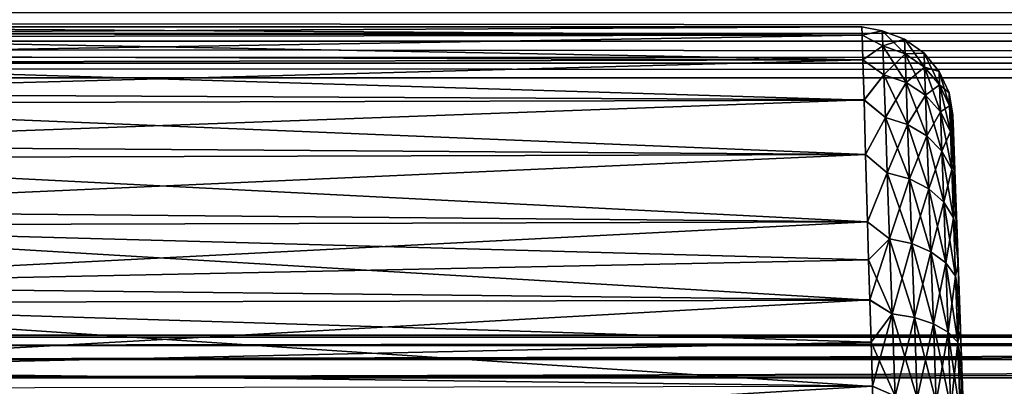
# Model space of a CAD drawing. Header units: millimetres. Extents: x -43.6 to 43.6, y -43.6 to 43.6.
# Tile 303 of 350: x -7.6 to -4.9, y 36 to 37. Entities that reach past the tile are written whole.
import ezdxf

# ---------------------------------------------------------------- set-up
doc = ezdxf.new("R2010")
doc.units = ezdxf.units.MM
doc.header["$LTSCALE"] = 65.185185
for name, color, linetype in [('112', 7, 'CONTINUOUS'), ('196', 7, 'CONTINUOUS'), ('305', 7, 'CONTINUOUS'), ('358', 7, 'CONTINUOUS'), ('42', 7, 'CONTINUOUS'), ('46', 7, 'CONTINUOUS'), ('59', 7, 'CONTINUOUS'), ('79', 7, 'CONTINUOUS')]:
    doc.layers.add(name, color=color, linetype=linetype)

msp = doc.modelspace()

# ---------------------------------------------------------------- linework, layer by layer
at = {"layer": '112', "linetype": 'CONTINUOUS'}
for points in [[(-5.0789, 36.7587, -12.9786), (-5.0787, 36.7534, -12.8633), (-5.009, 34.7587, -14.2285), (-5.0789, 36.7587, -12.9786)], [(-5.0787, 36.7534, -13.0939), (-5.0789, 36.7587, -12.9786), (-5.009, 34.7587, -14.2285), (-5.0787, 36.7534, -13.0939)], [(-5.0787, 36.7534, -12.8633), (-5.0781, 36.7375, -12.749), (-5.009, 34.7587, -14.2285), (-5.0787, 36.7534, -12.8633)], [(-5.0781, 36.7374, -13.2082), (-5.0787, 36.7534, -13.0939), (-5.009, 34.7587, -14.2285), (-5.0781, 36.7374, -13.2082)], [(-5.0781, 36.7375, -12.749), (-5.0772, 36.7111, -12.6366), (-5.009, 34.7587, -14.2285), (-5.0781, 36.7375, -12.749)], [(-5.0772, 36.711, -13.3206), (-5.0781, 36.7374, -13.2082), (-5.009, 34.7587, -14.2285), (-5.0772, 36.711, -13.3206)], [(-5.0772, 36.7111, -12.6366), (-5.0759, 36.6744, -12.5271), (-5.009, 34.7587, -14.2285), (-5.0772, 36.7111, -12.6366)], [(-5.0759, 36.6743, -13.43), (-5.0772, 36.711, -13.3206), (-5.009, 34.7587, -14.2285), (-5.0759, 36.6743, -13.43)], [(-5.0759, 36.6744, -12.5271), (-5.0743, 36.6278, -12.4215), (-5.009, 34.7587, -14.2285), (-5.0759, 36.6744, -12.5271)], [(-5.0743, 36.6277, -13.5356), (-5.0759, 36.6743, -13.43), (-5.009, 34.7587, -14.2285), (-5.0743, 36.6277, -13.5356)], [(-5.0743, 36.6278, -12.4215), (-5.0723, 36.5716, -12.3207), (-5.009, 34.7587, -14.2285), (-5.0743, 36.6278, -12.4215)], [(-5.0723, 36.5715, -13.6365), (-5.0743, 36.6277, -13.5356), (-5.009, 34.7587, -14.2285), (-5.0723, 36.5715, -13.6365)], [(-5.0723, 36.5716, -12.3207), (-5.0701, 36.5064, -12.2254), (-5.009, 34.7587, -14.2285), (-5.0723, 36.5716, -12.3207)], [(-5.0701, 36.5063, -13.7317), (-5.0723, 36.5715, -13.6365), (-5.009, 34.7587, -14.2285), (-5.0701, 36.5063, -13.7317)], [(-5.0701, 36.5064, -12.2254), (-5.0675, 36.4326, -12.1366), (-5.009, 34.7587, -14.2285), (-5.0701, 36.5064, -12.2254)], [(-5.0675, 36.4326, -13.8206), (-5.0701, 36.5063, -13.7317), (-5.009, 34.7587, -14.2285), (-5.0675, 36.4326, -13.8206)], [(-5.0675, 36.4326, -12.1366), (-5.0646, 36.351, -12.0549), (-5.009, 34.7587, -14.2285), (-5.0675, 36.4326, -12.1366)], [(-5.0646, 36.3509, -13.9022), (-5.0675, 36.4326, -13.8206), (-5.009, 34.7587, -14.2285), (-5.0646, 36.3509, -13.9022)], [(-5.0646, 36.351, -12.0549), (-5.0615, 36.2622, -11.9811), (-5.009, 34.7587, -14.2285), (-5.0646, 36.351, -12.0549)], [(-5.0615, 36.2621, -13.976), (-5.0646, 36.3509, -13.9022), (-5.009, 34.7587, -14.2285), (-5.0615, 36.2621, -13.976)], [(-5.0615, 36.2622, -11.9811), (-5.0582, 36.1669, -11.9159), (-5.009, 34.7587, -14.2285), (-5.0615, 36.2622, -11.9811)], [(-5.0582, 36.1669, -14.0412), (-5.0615, 36.2621, -13.976), (-5.009, 34.7587, -14.2285), (-5.0582, 36.1669, -14.0412)], [(-5.0582, 36.1669, -11.9159), (-5.0547, 36.0661, -11.8597), (-5.009, 34.7587, -14.2285), (-5.0582, 36.1669, -11.9159)], [(-5.0547, 36.066, -14.0974), (-5.0582, 36.1669, -14.0412), (-5.009, 34.7587, -14.2285), (-5.0547, 36.066, -14.0974)], [(-5.0547, 36.0661, -11.8597), (-5.051, 35.9604, -11.813), (-5.009, 34.7587, -14.2285), (-5.0547, 36.0661, -11.8597)], [(-5.051, 35.9604, -14.1441), (-5.0547, 36.066, -14.0974), (-5.009, 34.7587, -14.2285), (-5.051, 35.9604, -14.1441)]]:
    msp.add_3dface(points, dxfattribs=at)
at = {"layer": '196', "linetype": 'CONTINUOUS'}
for points in [[(-5.3281, 36.9772, -13.239), (-5.3287, 37, -12.9786), (-5.2726, 36.9886, -13.1017), (-5.3281, 36.9772, -13.239)], [(-5.3287, 37, -12.9786), (-5.3281, 36.9772, -12.7182), (-5.2726, 36.9886, -12.8553), (-5.3287, 37, -12.9786)], [(-5.3287, 37, -12.9786), (-5.2726, 36.9886, -12.8553), (-5.2726, 36.9886, -13.1017), (-5.3287, 37, -12.9786)], [(-5.3281, 36.9772, -13.239), (-5.2726, 36.9886, -13.1017), (-5.2711, 36.948, -13.3448), (-5.3281, 36.9772, -13.239)], [(-5.3281, 36.9772, -12.7182), (-5.2711, 36.948, -12.6122), (-5.2726, 36.9886, -12.8553), (-5.3281, 36.9772, -12.7182)], [(-5.2114, 36.9658, -12.8574), (-5.2114, 36.9658, -13.0997), (-5.2726, 36.9886, -12.8553), (-5.2114, 36.9658, -12.8574)], [(-5.2711, 36.948, -12.6122), (-5.2114, 36.9658, -12.8574), (-5.2726, 36.9886, -12.8553), (-5.2711, 36.948, -12.6122)], [(-5.2114, 36.9658, -13.0997), (-5.21, 36.9259, -13.3387), (-5.2726, 36.9886, -13.1017), (-5.2114, 36.9658, -13.0997)], [(-5.2726, 36.9886, -12.8553), (-5.2114, 36.9658, -13.0997), (-5.2726, 36.9886, -13.1017), (-5.2726, 36.9886, -12.8553)], [(-5.2726, 36.9886, -13.1017), (-5.21, 36.9259, -13.3387), (-5.2711, 36.948, -13.3448), (-5.2726, 36.9886, -13.1017)], [(-5.3261, 36.9096, -13.4915), (-5.3281, 36.9772, -13.239), (-5.2711, 36.948, -13.3448), (-5.3261, 36.9096, -13.4915)], [(-5.3281, 36.9772, -12.7182), (-5.3261, 36.9096, -12.4657), (-5.2711, 36.948, -12.6122), (-5.3281, 36.9772, -12.7182)], [(-5.21, 36.9259, -12.6184), (-5.2114, 36.9658, -12.8574), (-5.2711, 36.948, -12.6122), (-5.21, 36.9259, -12.6184)], [(-5.1581, 36.9281, -12.8607), (-5.1581, 36.9281, -13.0964), (-5.2114, 36.9658, -12.8574), (-5.1581, 36.9281, -12.8607)], [(-5.21, 36.9259, -12.6184), (-5.1581, 36.9281, -12.8607), (-5.2114, 36.9658, -12.8574), (-5.21, 36.9259, -12.6184)], [(-5.1581, 36.9281, -13.0964), (-5.1568, 36.8892, -13.3289), (-5.2114, 36.9658, -13.0997), (-5.1581, 36.9281, -13.0964)], [(-5.2114, 36.9658, -12.8574), (-5.1581, 36.9281, -13.0964), (-5.2114, 36.9658, -13.0997), (-5.2114, 36.9658, -12.8574)], [(-5.2114, 36.9658, -13.0997), (-5.1568, 36.8892, -13.3289), (-5.21, 36.9259, -13.3387), (-5.2114, 36.9658, -13.0997)], [(-5.3261, 36.9096, -13.4915), (-5.2711, 36.948, -13.3448), (-5.2684, 36.868, -13.5779), (-5.3261, 36.9096, -13.4915)], [(-5.3261, 36.9096, -12.4657), (-5.2684, 36.868, -12.3792), (-5.2711, 36.948, -12.6122), (-5.3261, 36.9096, -12.4657)], [(-5.2684, 36.868, -12.3792), (-5.21, 36.9259, -12.6184), (-5.2711, 36.948, -12.6122), (-5.2684, 36.868, -12.3792)], [(-5.21, 36.9259, -13.3387), (-5.2072, 36.8472, -13.5678), (-5.2711, 36.948, -13.3448), (-5.21, 36.9259, -13.3387)], [(-5.2711, 36.948, -13.3448), (-5.2072, 36.8472, -13.5678), (-5.2684, 36.868, -13.5779), (-5.2711, 36.948, -13.3448)], [(-5.2072, 36.8472, -12.3892), (-5.21, 36.9259, -12.6184), (-5.2684, 36.868, -12.3792), (-5.2072, 36.8472, -12.3892)], [(-5.1568, 36.8892, -12.6281), (-5.1581, 36.9281, -12.8607), (-5.21, 36.9259, -12.6184), (-5.1568, 36.8892, -12.6281)], [(-5.2072, 36.8472, -12.3892), (-5.1568, 36.8892, -12.6281), (-5.21, 36.9259, -12.6184), (-5.2072, 36.8472, -12.3892)], [(-5.1568, 36.8892, -13.3289), (-5.1541, 36.8127, -13.5519), (-5.21, 36.9259, -13.3387), (-5.1568, 36.8892, -13.3289)], [(-5.21, 36.9259, -13.3387), (-5.1541, 36.8127, -13.5519), (-5.2072, 36.8472, -13.5678), (-5.21, 36.9259, -13.3387)], [(-5.1166, 36.8778, -12.8649), (-5.1166, 36.8778, -13.0921), (-5.1581, 36.9281, -12.8607), (-5.1166, 36.8778, -12.8649)], [(-5.1568, 36.8892, -12.6281), (-5.1166, 36.8778, -12.8649), (-5.1581, 36.9281, -12.8607), (-5.1568, 36.8892, -12.6281)], [(-5.1166, 36.8778, -13.0921), (-5.1153, 36.8404, -13.3162), (-5.1581, 36.9281, -13.0964), (-5.1166, 36.8778, -13.0921)], [(-5.1581, 36.9281, -12.8607), (-5.1166, 36.8778, -13.0921), (-5.1581, 36.9281, -13.0964), (-5.1581, 36.9281, -12.8607)], [(-5.1581, 36.9281, -13.0964), (-5.1153, 36.8404, -13.3162), (-5.1568, 36.8892, -13.3289), (-5.1581, 36.9281, -13.0964)], [(-5.3229, 36.7991, -13.7284), (-5.3261, 36.9096, -13.4915), (-5.2684, 36.868, -13.5779), (-5.3229, 36.7991, -13.7284)], [(-5.3261, 36.9096, -12.4657), (-5.3229, 36.7992, -12.2288), (-5.2684, 36.868, -12.3792), (-5.3261, 36.9096, -12.4657)], [(-5.1541, 36.8127, -12.4052), (-5.1568, 36.8892, -12.6281), (-5.2072, 36.8472, -12.3892), (-5.1541, 36.8127, -12.4052)], [(-5.1153, 36.8404, -12.6409), (-5.1166, 36.8778, -12.8649), (-5.1568, 36.8892, -12.6281), (-5.1153, 36.8404, -12.6409)], [(-5.1541, 36.8127, -12.4052), (-5.1153, 36.8404, -12.6409), (-5.1568, 36.8892, -12.6281), (-5.1541, 36.8127, -12.4052)], [(-5.1153, 36.8404, -13.3162), (-5.1127, 36.7667, -13.531), (-5.1568, 36.8892, -13.3289), (-5.1153, 36.8404, -13.3162)], [(-5.1568, 36.8892, -13.3289), (-5.1127, 36.7667, -13.531), (-5.1541, 36.8127, -13.5519), (-5.1568, 36.8892, -13.3289)], [(-5.0895, 36.8186, -12.8699), (-5.0895, 36.8186, -13.0871), (-5.1166, 36.8778, -12.8649), (-5.0895, 36.8186, -12.8699)], [(-5.1153, 36.8404, -12.6409), (-5.0895, 36.8186, -12.8699), (-5.1166, 36.8778, -12.8649), (-5.1153, 36.8404, -12.6409)], [(-5.0895, 36.8186, -13.0871), (-5.0882, 36.7828, -13.3014), (-5.1166, 36.8778, -13.0921), (-5.0895, 36.8186, -13.0871)], [(-5.1166, 36.8778, -12.8649), (-5.0895, 36.8186, -13.0871), (-5.1166, 36.8778, -13.0921), (-5.1166, 36.8778, -12.8649)], [(-5.1166, 36.8778, -13.0921), (-5.0882, 36.7828, -13.3014), (-5.1153, 36.8404, -13.3162), (-5.1166, 36.8778, -13.0921)], [(-5.3229, 36.7991, -13.7284), (-5.2684, 36.868, -13.5779), (-5.2643, 36.7507, -13.7945), (-5.3229, 36.7991, -13.7284)], [(-5.3229, 36.7992, -12.2288), (-5.2643, 36.7507, -12.1625), (-5.2684, 36.868, -12.3792), (-5.3229, 36.7992, -12.2288)], [(-5.2643, 36.7507, -12.1625), (-5.2072, 36.8472, -12.3892), (-5.2684, 36.868, -12.3792), (-5.2643, 36.7507, -12.1625)], [(-5.2072, 36.8472, -13.5678), (-5.2032, 36.7319, -13.7809), (-5.2684, 36.868, -13.5779), (-5.2072, 36.8472, -13.5678)], [(-5.2684, 36.868, -13.5779), (-5.2032, 36.7319, -13.7809), (-5.2643, 36.7507, -13.7945), (-5.2684, 36.868, -13.5779)], [(-5.2032, 36.7319, -12.1762), (-5.2072, 36.8472, -12.3892), (-5.2643, 36.7507, -12.1625), (-5.2032, 36.7319, -12.1762)], [(-5.2032, 36.7319, -12.1762), (-5.1541, 36.8127, -12.4052), (-5.2072, 36.8472, -12.3892), (-5.2032, 36.7319, -12.1762)], [(-5.1541, 36.8127, -13.5519), (-5.1502, 36.7005, -13.7591), (-5.2072, 36.8472, -13.5678), (-5.1541, 36.8127, -13.5519)], [(-5.2072, 36.8472, -13.5678), (-5.1502, 36.7005, -13.7591), (-5.2032, 36.7319, -13.7809), (-5.2072, 36.8472, -13.5678)], [(-5.1127, 36.7667, -12.426), (-5.1153, 36.8404, -12.6409), (-5.1541, 36.8127, -12.4052), (-5.1127, 36.7667, -12.426)], [(-5.0882, 36.7828, -12.6557), (-5.0895, 36.8186, -12.8699), (-5.1153, 36.8404, -12.6409), (-5.0882, 36.7828, -12.6557)], [(-5.1127, 36.7667, -12.426), (-5.0882, 36.7828, -12.6557), (-5.1153, 36.8404, -12.6409), (-5.1127, 36.7667, -12.426)], [(-5.0882, 36.7828, -13.3014), (-5.0858, 36.7123, -13.5068), (-5.1153, 36.8404, -13.3162), (-5.0882, 36.7828, -13.3014)], [(-5.1153, 36.8404, -13.3162), (-5.0858, 36.7123, -13.5068), (-5.1127, 36.7667, -13.531), (-5.1153, 36.8404, -13.3162)], [(-5.0787, 36.7534, -12.8633), (-5.0789, 36.7587, -12.9786), (-5.0895, 36.8186, -12.8699), (-5.0787, 36.7534, -12.8633)], [(-5.0882, 36.7828, -12.6557), (-5.0787, 36.7534, -12.8633), (-5.0895, 36.8186, -12.8699), (-5.0882, 36.7828, -12.6557)], [(-5.0789, 36.7587, -12.9786), (-5.0787, 36.7534, -13.0939), (-5.0895, 36.8186, -13.0871), (-5.0789, 36.7587, -12.9786)], [(-5.0895, 36.8186, -12.8699), (-5.0789, 36.7587, -12.9786), (-5.0895, 36.8186, -13.0871), (-5.0895, 36.8186, -12.8699)], [(-5.0787, 36.7534, -13.0939), (-5.0781, 36.7374, -13.2082), (-5.0895, 36.8186, -13.0871), (-5.0787, 36.7534, -13.0939)], [(-5.0895, 36.8186, -13.0871), (-5.0781, 36.7374, -13.2082), (-5.0882, 36.7828, -13.3014), (-5.0895, 36.8186, -13.0871)], [(-5.3229, 36.7992, -12.2288), (-5.3185, 36.6492, -12.0146), (-5.2643, 36.7507, -12.1625), (-5.3229, 36.7992, -12.2288)], [(-5.3185, 36.6492, -13.9426), (-5.3229, 36.7991, -13.7284), (-5.2643, 36.7507, -13.7945), (-5.3185, 36.6492, -13.9426)], [(-5.1502, 36.7005, -12.1979), (-5.1541, 36.8127, -12.4052), (-5.2032, 36.7319, -12.1762), (-5.1502, 36.7005, -12.1979)], [(-5.1502, 36.7005, -12.1979), (-5.1127, 36.7667, -12.426), (-5.1541, 36.8127, -12.4052), (-5.1502, 36.7005, -12.1979)], [(-5.1127, 36.7667, -13.531), (-5.1089, 36.6585, -13.7308), (-5.1541, 36.8127, -13.5519), (-5.1127, 36.7667, -13.531)], [(-5.1541, 36.8127, -13.5519), (-5.1089, 36.6585, -13.7308), (-5.1502, 36.7005, -13.7591), (-5.1541, 36.8127, -13.5519)], [(-5.1089, 36.6585, -12.2263), (-5.1127, 36.7667, -12.426), (-5.1502, 36.7005, -12.1979), (-5.1089, 36.6585, -12.2263)], [(-5.0858, 36.7123, -12.4503), (-5.0882, 36.7828, -12.6557), (-5.1127, 36.7667, -12.426), (-5.0858, 36.7123, -12.4503)], [(-5.1089, 36.6585, -12.2263), (-5.0858, 36.7123, -12.4503), (-5.1127, 36.7667, -12.426), (-5.1089, 36.6585, -12.2263)], [(-5.0858, 36.7123, -13.5068), (-5.0822, 36.6089, -13.6978), (-5.1127, 36.7667, -13.531), (-5.0858, 36.7123, -13.5068)], [(-5.1127, 36.7667, -13.531), (-5.0822, 36.6089, -13.6978), (-5.1089, 36.6585, -13.7308), (-5.1127, 36.7667, -13.531)], [(-5.0772, 36.7111, -12.6366), (-5.0781, 36.7375, -12.749), (-5.0882, 36.7828, -12.6557), (-5.0772, 36.7111, -12.6366)], [(-5.0858, 36.7123, -12.4503), (-5.0772, 36.7111, -12.6366), (-5.0882, 36.7828, -12.6557), (-5.0858, 36.7123, -12.4503)], [(-5.0781, 36.7375, -12.749), (-5.0787, 36.7534, -12.8633), (-5.0882, 36.7828, -12.6557), (-5.0781, 36.7375, -12.749)], [(-5.0781, 36.7374, -13.2082), (-5.0772, 36.711, -13.3206), (-5.0882, 36.7828, -13.3014), (-5.0781, 36.7374, -13.2082)], [(-5.0772, 36.711, -13.3206), (-5.0759, 36.6743, -13.43), (-5.0882, 36.7828, -13.3014), (-5.0772, 36.711, -13.3206)], [(-5.0882, 36.7828, -13.3014), (-5.0759, 36.6743, -13.43), (-5.0858, 36.7123, -13.5068), (-5.0882, 36.7828, -13.3014)], [(-5.3185, 36.6492, -13.9426), (-5.2643, 36.7507, -13.7945), (-5.259, 36.5993, -13.9889), (-5.3185, 36.6492, -13.9426)], [(-5.3185, 36.6492, -12.0146), (-5.259, 36.5993, -11.9681), (-5.2643, 36.7507, -12.1625), (-5.3185, 36.6492, -12.0146)], [(-5.259, 36.5993, -11.9681), (-5.2032, 36.7319, -12.1762), (-5.2643, 36.7507, -12.1625), (-5.259, 36.5993, -11.9681)], [(-5.2032, 36.7319, -13.7809), (-5.198, 36.5831, -13.972), (-5.2643, 36.7507, -13.7945), (-5.2032, 36.7319, -13.7809)], [(-5.2643, 36.7507, -13.7945), (-5.198, 36.5831, -13.972), (-5.259, 36.5993, -13.9889), (-5.2643, 36.7507, -13.7945)], [(-5.198, 36.5831, -11.985), (-5.2032, 36.7319, -12.1762), (-5.259, 36.5993, -11.9681), (-5.198, 36.5831, -11.985)], [(-5.198, 36.5831, -11.985), (-5.1502, 36.7005, -12.1979), (-5.2032, 36.7319, -12.1762), (-5.198, 36.5831, -11.985)], [(-5.1502, 36.7005, -13.7591), (-5.1451, 36.5557, -13.9451), (-5.2032, 36.7319, -13.7809), (-5.1502, 36.7005, -13.7591)], [(-5.2032, 36.7319, -13.7809), (-5.1451, 36.5557, -13.9451), (-5.198, 36.5831, -13.972), (-5.2032, 36.7319, -13.7809)], [(-5.0822, 36.6089, -12.2593), (-5.0858, 36.7123, -12.4503), (-5.1089, 36.6585, -12.2263), (-5.0822, 36.6089, -12.2593)], [(-5.0743, 36.6278, -12.4215), (-5.0759, 36.6744, -12.5271), (-5.0858, 36.7123, -12.4503), (-5.0743, 36.6278, -12.4215)], [(-5.0822, 36.6089, -12.2593), (-5.0743, 36.6278, -12.4215), (-5.0858, 36.7123, -12.4503), (-5.0822, 36.6089, -12.2593)], [(-5.0759, 36.6744, -12.5271), (-5.0772, 36.7111, -12.6366), (-5.0858, 36.7123, -12.4503), (-5.0759, 36.6744, -12.5271)], [(-5.0759, 36.6743, -13.43), (-5.0743, 36.6277, -13.5356), (-5.0858, 36.7123, -13.5068), (-5.0759, 36.6743, -13.43)], [(-5.0743, 36.6277, -13.5356), (-5.0723, 36.5715, -13.6365), (-5.0858, 36.7123, -13.5068), (-5.0743, 36.6277, -13.5356)], [(-5.0858, 36.7123, -13.5068), (-5.0723, 36.5715, -13.6365), (-5.0822, 36.6089, -13.6978), (-5.0858, 36.7123, -13.5068)], [(-5.1451, 36.5557, -12.012), (-5.1502, 36.7005, -12.1979), (-5.198, 36.5831, -11.985), (-5.1451, 36.5557, -12.012)], [(-5.1451, 36.5557, -12.012), (-5.1089, 36.6585, -12.2263), (-5.1502, 36.7005, -12.1979), (-5.1451, 36.5557, -12.012)], [(-5.1089, 36.6585, -13.7308), (-5.1041, 36.519, -13.91), (-5.1502, 36.7005, -13.7591), (-5.1089, 36.6585, -13.7308)], [(-5.1502, 36.7005, -13.7591), (-5.1041, 36.519, -13.91), (-5.1451, 36.5557, -13.9451), (-5.1502, 36.7005, -13.7591)], [(-5.1041, 36.519, -12.0471), (-5.1089, 36.6585, -12.2263), (-5.1451, 36.5557, -12.012), (-5.1041, 36.519, -12.0471)], [(-5.1041, 36.519, -12.0471), (-5.0822, 36.6089, -12.2593), (-5.1089, 36.6585, -12.2263), (-5.1041, 36.519, -12.0471)], [(-5.0822, 36.6089, -13.6978), (-5.0775, 36.4755, -13.8691), (-5.1089, 36.6585, -13.7308), (-5.0822, 36.6089, -13.6978)], [(-5.1089, 36.6585, -13.7308), (-5.0775, 36.4755, -13.8691), (-5.1041, 36.519, -13.91), (-5.1089, 36.6585, -13.7308)], [(-5.3131, 36.4643, -14.1275), (-5.3185, 36.6492, -13.9426), (-5.259, 36.5993, -13.9889), (-5.3131, 36.4643, -14.1275)], [(-5.3185, 36.6492, -12.0146), (-5.3131, 36.4644, -11.8296), (-5.259, 36.5993, -11.9681), (-5.3185, 36.6492, -12.0146)], [(-5.0775, 36.4755, -12.088), (-5.0822, 36.6089, -12.2593), (-5.1041, 36.519, -12.0471), (-5.0775, 36.4755, -12.088)], [(-5.0723, 36.5716, -12.3207), (-5.0743, 36.6278, -12.4215), (-5.0822, 36.6089, -12.2593), (-5.0723, 36.5716, -12.3207)], [(-5.0701, 36.5064, -12.2254), (-5.0723, 36.5716, -12.3207), (-5.0822, 36.6089, -12.2593), (-5.0701, 36.5064, -12.2254)], [(-5.0775, 36.4755, -12.088), (-5.0701, 36.5064, -12.2254), (-5.0822, 36.6089, -12.2593), (-5.0775, 36.4755, -12.088)], [(-5.0723, 36.5715, -13.6365), (-5.0701, 36.5063, -13.7317), (-5.0822, 36.6089, -13.6978), (-5.0723, 36.5715, -13.6365)], [(-5.0701, 36.5063, -13.7317), (-5.0675, 36.4326, -13.8206), (-5.0822, 36.6089, -13.6978), (-5.0701, 36.5063, -13.7317)], [(-5.0822, 36.6089, -13.6978), (-5.0675, 36.4326, -13.8206), (-5.0775, 36.4755, -13.8691), (-5.0822, 36.6089, -13.6978)], [(-5.3131, 36.4643, -14.1275), (-5.259, 36.5993, -13.9889), (-5.2526, 36.4181, -14.1557), (-5.3131, 36.4643, -14.1275)], [(-5.3131, 36.4644, -11.8296), (-5.2526, 36.4181, -11.8013), (-5.259, 36.5993, -11.9681), (-5.3131, 36.4644, -11.8296)], [(-5.2526, 36.4181, -11.8013), (-5.198, 36.5831, -11.985), (-5.259, 36.5993, -11.9681), (-5.2526, 36.4181, -11.8013)], [(-5.198, 36.5831, -13.972), (-5.1918, 36.4049, -14.136), (-5.259, 36.5993, -13.9889), (-5.198, 36.5831, -13.972)], [(-5.259, 36.5993, -13.9889), (-5.1918, 36.4049, -14.136), (-5.2526, 36.4181, -14.1557), (-5.259, 36.5993, -13.9889)], [(-5.1918, 36.4049, -11.821), (-5.198, 36.5831, -11.985), (-5.2526, 36.4181, -11.8013), (-5.1918, 36.4049, -11.821)], [(-5.1918, 36.4049, -11.821), (-5.1451, 36.5557, -12.012), (-5.198, 36.5831, -11.985), (-5.1918, 36.4049, -11.821)], [(-5.1451, 36.5557, -13.9451), (-5.1391, 36.3823, -14.1047), (-5.198, 36.5831, -13.972), (-5.1451, 36.5557, -13.9451)], [(-5.198, 36.5831, -13.972), (-5.1391, 36.3823, -14.1047), (-5.1918, 36.4049, -14.136), (-5.198, 36.5831, -13.972)], [(-5.1391, 36.3823, -11.8524), (-5.1451, 36.5557, -12.012), (-5.1918, 36.4049, -11.821), (-5.1391, 36.3823, -11.8524)], [(-5.1391, 36.3823, -11.8524), (-5.1041, 36.519, -12.0471), (-5.1451, 36.5557, -12.012), (-5.1391, 36.3823, -11.8524)], [(-5.1041, 36.519, -13.91), (-5.0982, 36.3519, -14.0638), (-5.1451, 36.5557, -13.9451), (-5.1041, 36.519, -13.91)], [(-5.1451, 36.5557, -13.9451), (-5.0982, 36.3519, -14.0638), (-5.1391, 36.3823, -14.1047), (-5.1451, 36.5557, -13.9451)], [(-5.0982, 36.3519, -11.8933), (-5.1041, 36.519, -12.0471), (-5.1391, 36.3823, -11.8524), (-5.0982, 36.3519, -11.8933)], [(-5.0982, 36.3519, -11.8933), (-5.0775, 36.4755, -12.088), (-5.1041, 36.519, -12.0471), (-5.0982, 36.3519, -11.8933)], [(-5.0775, 36.4755, -13.8691), (-5.0719, 36.3158, -14.0161), (-5.1041, 36.519, -13.91), (-5.0775, 36.4755, -13.8691)], [(-5.1041, 36.519, -13.91), (-5.0719, 36.3158, -14.0161), (-5.0982, 36.3519, -14.0638), (-5.1041, 36.519, -13.91)], [(-5.0675, 36.4326, -12.1366), (-5.0701, 36.5064, -12.2254), (-5.0775, 36.4755, -12.088), (-5.0675, 36.4326, -12.1366)], [(-5.0719, 36.3158, -11.9409), (-5.0775, 36.4755, -12.088), (-5.0982, 36.3519, -11.8933), (-5.0719, 36.3158, -11.9409)], [(-5.0646, 36.351, -12.0549), (-5.0675, 36.4326, -12.1366), (-5.0775, 36.4755, -12.088), (-5.0646, 36.351, -12.0549)], [(-5.0719, 36.3158, -11.9409), (-5.0646, 36.351, -12.0549), (-5.0775, 36.4755, -12.088), (-5.0719, 36.3158, -11.9409)], [(-5.0675, 36.4326, -13.8206), (-5.0646, 36.3509, -13.9022), (-5.0775, 36.4755, -13.8691), (-5.0675, 36.4326, -13.8206)], [(-5.0775, 36.4755, -13.8691), (-5.0646, 36.3509, -13.9022), (-5.0719, 36.3158, -14.0161), (-5.0775, 36.4755, -13.8691)], [(-5.3131, 36.4644, -11.8296), (-5.3101, 36.3606, -11.7499), (-5.2526, 36.4181, -11.8013), (-5.3131, 36.4644, -11.8296)], [(-5.3101, 36.3605, -14.2072), (-5.3131, 36.4643, -14.1275), (-5.2526, 36.4181, -14.1557), (-5.3101, 36.3605, -14.2072)], [(-5.3101, 36.3605, -14.2072), (-5.2526, 36.4181, -14.1557), (-5.2454, 36.2119, -14.2904), (-5.3101, 36.3605, -14.2072)], [(-5.3101, 36.3606, -11.7499), (-5.3069, 36.2502, -11.6796), (-5.2526, 36.4181, -11.8013), (-5.3101, 36.3606, -11.7499)], [(-5.3069, 36.2502, -11.6796), (-5.2454, 36.2119, -11.6666), (-5.2526, 36.4181, -11.8013), (-5.3069, 36.2502, -11.6796)], [(-5.2454, 36.2119, -11.6666), (-5.1918, 36.4049, -11.821), (-5.2526, 36.4181, -11.8013), (-5.2454, 36.2119, -11.6666)], [(-5.1918, 36.4049, -14.136), (-5.1847, 36.2021, -14.2685), (-5.2526, 36.4181, -14.1557), (-5.1918, 36.4049, -14.136)], [(-5.2526, 36.4181, -14.1557), (-5.1847, 36.2021, -14.2685), (-5.2454, 36.2119, -14.2904), (-5.2526, 36.4181, -14.1557)], [(-5.1847, 36.2021, -11.6886), (-5.1918, 36.4049, -11.821), (-5.2454, 36.2119, -11.6666), (-5.1847, 36.2021, -11.6886)], [(-5.1847, 36.2021, -11.6886), (-5.1391, 36.3823, -11.8524), (-5.1918, 36.4049, -11.821), (-5.1847, 36.2021, -11.6886)], [(-5.1391, 36.3823, -14.1047), (-5.1322, 36.1851, -14.2335), (-5.1918, 36.4049, -14.136), (-5.1391, 36.3823, -14.1047)], [(-5.1918, 36.4049, -14.136), (-5.1322, 36.1851, -14.2335), (-5.1847, 36.2021, -14.2685), (-5.1918, 36.4049, -14.136)], [(-5.3069, 36.2501, -14.2775), (-5.3101, 36.3605, -14.2072), (-5.2454, 36.2119, -14.2904), (-5.3069, 36.2501, -14.2775)], [(-5.1322, 36.1851, -11.7235), (-5.1391, 36.3823, -11.8524), (-5.1847, 36.2021, -11.6886), (-5.1322, 36.1851, -11.7235)], [(-5.1322, 36.1851, -11.7235), (-5.0982, 36.3519, -11.8933), (-5.1391, 36.3823, -11.8524), (-5.1322, 36.1851, -11.7235)], [(-5.0982, 36.3519, -14.0638), (-5.0916, 36.1618, -14.1879), (-5.1391, 36.3823, -14.1047), (-5.0982, 36.3519, -14.0638)], [(-5.1391, 36.3823, -14.1047), (-5.0916, 36.1618, -14.1879), (-5.1322, 36.1851, -14.2335), (-5.1391, 36.3823, -14.1047)], [(-5.0916, 36.1618, -11.7691), (-5.0982, 36.3519, -11.8933), (-5.1322, 36.1851, -11.7235), (-5.0916, 36.1618, -11.7691)], [(-5.0916, 36.1618, -11.7691), (-5.0719, 36.3158, -11.9409), (-5.0982, 36.3519, -11.8933), (-5.0916, 36.1618, -11.7691)], [(-5.0719, 36.3158, -14.0161), (-5.0656, 36.134, -14.1349), (-5.0982, 36.3519, -14.0638), (-5.0719, 36.3158, -14.0161)], [(-5.0982, 36.3519, -14.0638), (-5.0656, 36.134, -14.1349), (-5.0916, 36.1618, -14.1879), (-5.0982, 36.3519, -14.0638)], [(-5.0615, 36.2622, -11.9811), (-5.0646, 36.351, -12.0549), (-5.0719, 36.3158, -11.9409), (-5.0615, 36.2622, -11.9811)], [(-5.0646, 36.3509, -13.9022), (-5.0615, 36.2621, -13.976), (-5.0719, 36.3158, -14.0161), (-5.0646, 36.3509, -13.9022)], [(-5.0656, 36.134, -11.8222), (-5.0719, 36.3158, -11.9409), (-5.0916, 36.1618, -11.7691), (-5.0656, 36.134, -11.8222)], [(-5.0656, 36.134, -11.8222), (-5.0615, 36.2622, -11.9811), (-5.0719, 36.3158, -11.9409), (-5.0656, 36.134, -11.8222)], [(-5.0615, 36.2621, -13.976), (-5.0582, 36.1669, -14.0412), (-5.0719, 36.3158, -14.0161), (-5.0615, 36.2621, -13.976)], [(-5.0719, 36.3158, -14.0161), (-5.0582, 36.1669, -14.0412), (-5.0656, 36.134, -14.1349), (-5.0719, 36.3158, -14.0161)], [(-5.3069, 36.2502, -11.6796), (-5.3035, 36.1341, -11.6192), (-5.2454, 36.2119, -11.6666), (-5.3069, 36.2502, -11.6796)], [(-5.3035, 36.1341, -14.3379), (-5.3069, 36.2501, -14.2775), (-5.2454, 36.2119, -14.2904), (-5.3035, 36.1341, -14.3379)], [(-5.0582, 36.1669, -11.9159), (-5.0615, 36.2622, -11.9811), (-5.0656, 36.134, -11.8222), (-5.0582, 36.1669, -11.9159)], [(-5.3035, 36.1341, -14.3379), (-5.2454, 36.2119, -14.2904), (-5.2376, 35.9863, -14.3893), (-5.3035, 36.1341, -14.3379)], [(-5.3035, 36.1341, -11.6192), (-5.3, 36.0132, -11.5691), (-5.2454, 36.2119, -11.6666), (-5.3035, 36.1341, -11.6192)], [(-5.3, 36.0132, -11.5691), (-5.2376, 35.9863, -11.5677), (-5.2454, 36.2119, -11.6666), (-5.3, 36.0132, -11.5691)], [(-5.2376, 35.9863, -11.5677), (-5.1847, 36.2021, -11.6886), (-5.2454, 36.2119, -11.6666), (-5.2376, 35.9863, -11.5677)], [(-5.1847, 36.2021, -14.2685), (-5.1769, 35.9804, -14.3657), (-5.2454, 36.2119, -14.2904), (-5.1847, 36.2021, -14.2685)], [(-5.2454, 36.2119, -14.2904), (-5.1769, 35.9804, -14.3657), (-5.2376, 35.9863, -14.3893), (-5.2454, 36.2119, -14.2904)], [(-5.1769, 35.9804, -11.5913), (-5.1847, 36.2021, -11.6886), (-5.2376, 35.9863, -11.5677), (-5.1769, 35.9804, -11.5913)], [(-5.1769, 35.9804, -11.5913), (-5.1322, 36.1851, -11.7235), (-5.1847, 36.2021, -11.6886), (-5.1769, 35.9804, -11.5913)], [(-5.1322, 36.1851, -14.2335), (-5.1247, 35.9693, -14.3281), (-5.1847, 36.2021, -14.2685), (-5.1322, 36.1851, -14.2335)], [(-5.1847, 36.2021, -14.2685), (-5.1247, 35.9693, -14.3281), (-5.1769, 35.9804, -14.3657), (-5.1847, 36.2021, -14.2685)], [(-5.1247, 35.9693, -11.6289), (-5.1322, 36.1851, -11.7235), (-5.1769, 35.9804, -11.5913), (-5.1247, 35.9693, -11.6289)], [(-5.1247, 35.9693, -11.6289), (-5.0916, 36.1618, -11.7691), (-5.1322, 36.1851, -11.7235), (-5.1247, 35.9693, -11.6289)], [(-5.0916, 36.1618, -14.1879), (-5.0843, 35.9539, -14.2791), (-5.1322, 36.1851, -14.2335), (-5.0916, 36.1618, -14.1879)], [(-5.1322, 36.1851, -14.2335), (-5.0843, 35.9539, -14.2791), (-5.1247, 35.9693, -14.3281), (-5.1322, 36.1851, -14.2335)], [(-5.0843, 35.9539, -11.6779), (-5.0916, 36.1618, -11.7691), (-5.1247, 35.9693, -11.6289), (-5.0843, 35.9539, -11.6779)], [(-5.0843, 35.9539, -11.6779), (-5.0656, 36.134, -11.8222), (-5.0916, 36.1618, -11.7691), (-5.0843, 35.9539, -11.6779)], [(-5.0656, 36.134, -14.1349), (-5.0586, 35.9352, -14.222), (-5.0916, 36.1618, -14.1879), (-5.0656, 36.134, -14.1349)], [(-5.0916, 36.1618, -14.1879), (-5.0586, 35.9352, -14.222), (-5.0843, 35.9539, -14.2791), (-5.0916, 36.1618, -14.1879)], [(-5.0547, 36.0661, -11.8597), (-5.0582, 36.1669, -11.9159), (-5.0656, 36.134, -11.8222), (-5.0547, 36.0661, -11.8597)], [(-5.0582, 36.1669, -14.0412), (-5.0547, 36.066, -14.0974), (-5.0656, 36.134, -14.1349), (-5.0582, 36.1669, -14.0412)], [(-5.3, 36.0131, -14.388), (-5.3035, 36.1341, -14.3379), (-5.2376, 35.9863, -14.3893), (-5.3, 36.0131, -14.388)], [(-5.0586, 35.9352, -11.735), (-5.0656, 36.134, -11.8222), (-5.0843, 35.9539, -11.6779), (-5.0586, 35.9352, -11.735)], [(-5.0586, 35.9352, -11.735), (-5.0547, 36.0661, -11.8597), (-5.0656, 36.134, -11.8222), (-5.0586, 35.9352, -11.735)], [(-5.0547, 36.066, -14.0974), (-5.051, 35.9604, -14.1441), (-5.0656, 36.134, -14.1349), (-5.0547, 36.066, -14.0974)], [(-5.0656, 36.134, -14.1349), (-5.051, 35.9604, -14.1441), (-5.0586, 35.9352, -14.222), (-5.0656, 36.134, -14.1349)], [(-5.051, 35.9604, -11.813), (-5.0547, 36.0661, -11.8597), (-5.0586, 35.9352, -11.735), (-5.051, 35.9604, -11.813)], [(-5.3, 36.0132, -11.5691), (-5.2964, 35.8884, -11.5297), (-5.2376, 35.9863, -11.5677), (-5.3, 36.0132, -11.5691)]]:
    msp.add_3dface(points, dxfattribs=at)
at = {"layer": '305', "linetype": 'CONTINUOUS'}
for points in [[(-36.5706, 36.9978, 14.6831), (-36.5706, 37.0392, 14.7186), (36.5706, 36.9604, 14.6434), (-36.5706, 36.9978, 14.6831)], [(36.5706, 36.9604, 14.6434), (-36.5706, 37.0392, 14.7186), (36.5706, 37.0392, 14.7186), (36.5706, 36.9604, 14.6434)], [(-36.5706, 36.9604, 14.6434), (-36.5706, 36.9978, 14.6831), (36.5706, 36.9604, 14.6434), (-36.5706, 36.9604, 14.6434)], [(-36.5706, 36.9277, 14.5999), (-36.5706, 36.9604, 14.6434), (36.5706, 36.8999, 14.553), (-36.5706, 36.9277, 14.5999)], [(36.5706, 36.8999, 14.553), (-36.5706, 36.9604, 14.6434), (36.5706, 36.9604, 14.6434), (36.5706, 36.8999, 14.553)], [(-36.5706, 36.8999, 14.553), (-36.5706, 36.9277, 14.5999), (36.5706, 36.8999, 14.553), (-36.5706, 36.8999, 14.553)], [(36.5706, 36.8603, 14.4518), (-36.5706, 36.8603, 14.4518), (-36.5706, 36.8999, 14.553), (36.5706, 36.8603, 14.4518)], [(36.5706, 36.8603, 14.4518), (-36.5706, 36.8999, 14.553), (36.5706, 36.8999, 14.553), (36.5706, 36.8603, 14.4518)]]:
    msp.add_3dface(points, dxfattribs=at)
at = {"layer": '358', "linetype": 'CONTINUOUS'}
for points in [[(8.75, 36.154, 4.2485), (-8.75, 36.154, 4.2485), (-8.75, 36.1477, 4.3134), (8.75, 36.154, 4.2485)], [(8.75, 36.154, 4.2485), (-8.75, 36.1477, 4.3134), (8.75, 36.154, 4.2487), (8.75, 36.154, 4.2485)], [(8.75, 36.154, 4.2487), (-8.75, 36.1477, 4.3134), (8.75, 36.153, 4.2812), (8.75, 36.154, 4.2487)], [(8.75, 36.153, 4.2812), (-8.75, 36.1477, 4.3134), (8.75, 36.1477, 4.3135), (8.75, 36.153, 4.2812)], [(-8.75, 36.1477, 4.3134), (-8.75, 36.1249, 4.3746), (8.75, 36.1477, 4.3135), (-8.75, 36.1477, 4.3134)], [(8.75, 36.1477, 4.3135), (-8.75, 36.1249, 4.3746), (8.75, 36.1397, 4.3409), (8.75, 36.1477, 4.3135)], [(8.75, 36.1397, 4.3409), (-8.75, 36.1249, 4.3746), (8.75, 36.1383, 4.3448), (8.75, 36.1397, 4.3409)], [(8.75, 36.1383, 4.3448), (-8.75, 36.1249, 4.3746), (8.75, 36.1248, 4.3746), (8.75, 36.1383, 4.3448)], [(-8.75, 36.1249, 4.3746), (-8.75, 36.087, 4.4277), (8.75, 36.1248, 4.3746), (-8.75, 36.1249, 4.3746)], [(8.75, 36.1248, 4.3746), (-8.75, 36.087, 4.4277), (8.75, 36.1076, 4.4024), (8.75, 36.1248, 4.3746)], [(8.75, 36.1076, 4.4024), (-8.75, 36.087, 4.4277), (8.75, 36.0869, 4.4277), (8.75, 36.1076, 4.4024)], [(-8.75, 36.087, 4.4277), (-8.75, 36.0366, 4.4692), (8.75, 36.0869, 4.4277), (-8.75, 36.087, 4.4277)], [(8.75, 36.0869, 4.4277), (-8.75, 36.0366, 4.4692), (8.75, 36.0866, 4.4281), (8.75, 36.0869, 4.4277)], [(8.75, 36.0866, 4.4281), (-8.75, 36.0366, 4.4692), (8.75, 36.0631, 4.4501), (8.75, 36.0866, 4.4281)], [(8.75, 36.0631, 4.4501), (-8.75, 36.0366, 4.4692), (8.75, 36.0366, 4.4692), (8.75, 36.0631, 4.4501)], [(-8.75, 36.0366, 4.4692), (-8.75, 35.9772, 4.4963), (8.75, 36.0366, 4.4692), (-8.75, 36.0366, 4.4692)], [(8.75, 36.0366, 4.4692), (-8.75, 35.9772, 4.4963), (8.75, 36.0078, 4.4847), (8.75, 36.0366, 4.4692)]]:
    msp.add_3dface(points, dxfattribs=at)
at = {"layer": '42', "color": 2, "linetype": 'CONTINUOUS'}
for points in [[(43.0172, 43.0172, 16.8215), (-43.0172, 43.0172, 16.8215), (35.1881, 35.8792, 16.8215), (43.0172, 43.0172, 16.8215)], [(35.1106, 35.8829, 16.8215), (-43.0172, 43.0172, 16.8215), (-35.1106, 35.8829, 16.8215), (35.1106, 35.8829, 16.8215)], [(-43.0172, 43.0172, 16.8215), (35.1106, 35.8829, 16.8215), (35.1881, 35.8792, 16.8215), (-43.0172, 43.0172, 16.8215)]]:
    msp.add_3dface(points, dxfattribs=at)
at = {"layer": '46', "linetype": 'CONTINUOUS'}
for points in [[(36.5706, 36.8603, 14.4518), (-8.8594, 34.2706, 4.8592), (-36.5706, 36.8603, 14.4518), (36.5706, 36.8603, 14.4518)], [(-8.75, 34.2739, 4.8712), (-8.8594, 34.2706, 4.8592), (36.5706, 36.8603, 14.4518), (-8.75, 34.2739, 4.8712)], [(8.75, 34.2739, 4.8712), (-8.75, 34.2739, 4.8712), (36.5706, 36.8603, 14.4518), (8.75, 34.2739, 4.8712)]]:
    msp.add_3dface(points, dxfattribs=at)
at = {"layer": '59', "linetype": 'CONTINUOUS'}
for points in [[(-5.3287, 37, -12.9786), (-5.3281, 36.9772, -13.239), (-8.75, 36.9998, -13.0055), (-5.3287, 37, -12.9786)], [(-5.3281, 36.9772, -12.7182), (-5.3287, 37, -12.9786), (-8.75, 36.9821, -12.7477), (-5.3281, 36.9772, -12.7182)], [(-8.75, 36.9821, -12.7477), (-5.3287, 37, -12.9786), (-8.75, 36.9998, -13.0055), (-8.75, 36.9821, -12.7477)], [(-8.75, 36.9998, -13.0055), (-5.3281, 36.9772, -13.239), (-8.75, 36.9729, -13.2626), (-8.75, 36.9998, -13.0055)], [(-8.75, 36.9205, -12.4966), (-5.3281, 36.9772, -12.7182), (-8.75, 36.9821, -12.7477), (-8.75, 36.9205, -12.4966)], [(-5.3281, 36.9772, -13.239), (-5.3261, 36.9096, -13.4915), (-8.75, 36.9729, -13.2626), (-5.3281, 36.9772, -13.239)], [(-5.3261, 36.9096, -12.4657), (-5.3281, 36.9772, -12.7182), (-8.75, 36.9205, -12.4966), (-5.3261, 36.9096, -12.4657)], [(-8.75, 36.9729, -13.2626), (-5.3261, 36.9096, -13.4915), (-8.75, 36.9022, -13.5112), (-8.75, 36.9729, -13.2626)], [(-8.75, 36.8167, -12.2599), (-5.3261, 36.9096, -12.4657), (-8.75, 36.9205, -12.4966), (-8.75, 36.8167, -12.2599)], [(-5.3261, 36.9096, -13.4915), (-5.3229, 36.7991, -13.7284), (-8.75, 36.9022, -13.5112), (-5.3261, 36.9096, -13.4915)], [(-5.3229, 36.7992, -12.2288), (-5.3261, 36.9096, -12.4657), (-8.75, 36.8167, -12.2599), (-5.3229, 36.7992, -12.2288)], [(-8.75, 36.9022, -13.5112), (-5.3229, 36.7991, -13.7284), (-8.75, 36.7899, -13.7441), (-8.75, 36.9022, -13.5112)], [(-8.75, 36.6738, -12.0446), (-5.3229, 36.7992, -12.2288), (-8.75, 36.8167, -12.2599), (-8.75, 36.6738, -12.0446)], [(-5.3185, 36.6492, -12.0146), (-5.3229, 36.7992, -12.2288), (-8.75, 36.6738, -12.0446), (-5.3185, 36.6492, -12.0146)], [(-5.3229, 36.7991, -13.7284), (-5.3185, 36.6492, -13.9426), (-8.75, 36.7899, -13.7441), (-5.3229, 36.7991, -13.7284)], [(-8.75, 36.7899, -13.7441), (-5.3185, 36.6492, -13.9426), (-8.75, 36.6394, -13.9542), (-8.75, 36.7899, -13.7441)], [(-8.75, 36.496, -11.8569), (-5.3185, 36.6492, -12.0146), (-8.75, 36.6738, -12.0446), (-8.75, 36.496, -11.8569)], [(-5.3185, 36.6492, -13.9426), (-5.3131, 36.4643, -14.1275), (-8.75, 36.6394, -13.9542), (-5.3185, 36.6492, -13.9426)], [(-5.3131, 36.4644, -11.8296), (-5.3185, 36.6492, -12.0146), (-8.75, 36.496, -11.8569), (-5.3131, 36.4644, -11.8296)], [(-8.75, 36.6394, -13.9542), (-5.3131, 36.4643, -14.1275), (-8.75, 36.455, -14.1353), (-8.75, 36.6394, -13.9542)], [(-8.75, 36.2886, -11.7026), (-5.3131, 36.4644, -11.8296), (-8.75, 36.496, -11.8569), (-8.75, 36.2886, -11.7026)], [(-5.3101, 36.3606, -11.7499), (-5.3131, 36.4644, -11.8296), (-8.75, 36.2886, -11.7026), (-5.3101, 36.3606, -11.7499)], [(-5.3131, 36.4643, -14.1275), (-5.3101, 36.3605, -14.2072), (-8.75, 36.455, -14.1353), (-5.3131, 36.4643, -14.1275)], [(-5.3101, 36.3605, -14.2072), (-5.3069, 36.2501, -14.2775), (-8.75, 36.455, -14.1353), (-5.3101, 36.3605, -14.2072)], [(-8.75, 36.455, -14.1353), (-5.3069, 36.2501, -14.2775), (-8.75, 36.2422, -14.282), (-8.75, 36.455, -14.1353)], [(-5.3069, 36.2502, -11.6796), (-5.3101, 36.3606, -11.7499), (-8.75, 36.2886, -11.7026), (-5.3069, 36.2502, -11.6796)], [(-8.75, 36.0579, -11.5861), (-5.3069, 36.2502, -11.6796), (-8.75, 36.2886, -11.7026), (-8.75, 36.0579, -11.5861)], [(-5.3035, 36.1341, -11.6192), (-5.3069, 36.2502, -11.6796), (-8.75, 36.0579, -11.5861), (-5.3035, 36.1341, -11.6192)], [(-5.3069, 36.2501, -14.2775), (-5.3035, 36.1341, -14.3379), (-8.75, 36.2422, -14.282), (-5.3069, 36.2501, -14.2775)], [(-5.3035, 36.1341, -14.3379), (-5.3, 36.0131, -14.388), (-8.75, 36.2422, -14.282), (-5.3035, 36.1341, -14.3379)], [(-8.75, 36.2422, -14.282), (-5.3, 36.0131, -14.388), (-8.75, 36.0074, -14.3901), (-8.75, 36.2422, -14.282)], [(-5.3, 36.0132, -11.5691), (-5.3035, 36.1341, -11.6192), (-8.75, 36.0579, -11.5861), (-5.3, 36.0132, -11.5691)], [(-8.75, 35.8106, -11.511), (-5.3, 36.0132, -11.5691), (-8.75, 36.0579, -11.5861), (-8.75, 35.8106, -11.511)], [(-5.2964, 35.8884, -11.5297), (-5.3, 36.0132, -11.5691), (-8.75, 35.8106, -11.511), (-5.2964, 35.8884, -11.5297)]]:
    msp.add_3dface(points, dxfattribs=at)
at = {"layer": '79', "linetype": 'CONTINUOUS'}
for points in [[(-8.75, 36.154, 4.2485), (8.75, 36.154, 4.2485), (-7.5617, 35.7491, -7.3463), (-8.75, 36.154, 4.2485)], [(-7.6734, 35.7447, -7.4712), (-8.75, 36.154, 4.2485), (-7.6409, 35.7463, -7.4255), (-7.6734, 35.7447, -7.4712)], [(-7.6409, 35.7463, -7.4255), (-8.75, 36.154, 4.2485), (-7.6035, 35.7478, -7.3837), (-7.6409, 35.7463, -7.4255)], [(-7.6035, 35.7478, -7.3837), (-8.75, 36.154, 4.2485), (-7.5617, 35.7491, -7.3463), (-7.6035, 35.7478, -7.3837)], [(-7.5617, 35.7491, -7.3463), (8.75, 36.154, 4.2485), (-7.4668, 35.7511, -7.2867), (-7.5617, 35.7491, -7.3463)], [(-7.4668, 35.7511, -7.2867), (8.75, 36.154, 4.2485), (-7.3611, 35.7524, -7.2498), (-7.4668, 35.7511, -7.2867)], [(-7.3611, 35.7524, -7.2498), (8.75, 36.154, 4.2485), (-7.25, 35.7529, -7.2373), (-7.3611, 35.7524, -7.2498)], [(8.75, 36.154, 4.2485), (7.25, 35.7529, -7.2373), (-7.25, 35.7529, -7.2373), (8.75, 36.154, 4.2485)]]:
    msp.add_3dface(points, dxfattribs=at)

doc.saveas('drawing.dxf')
